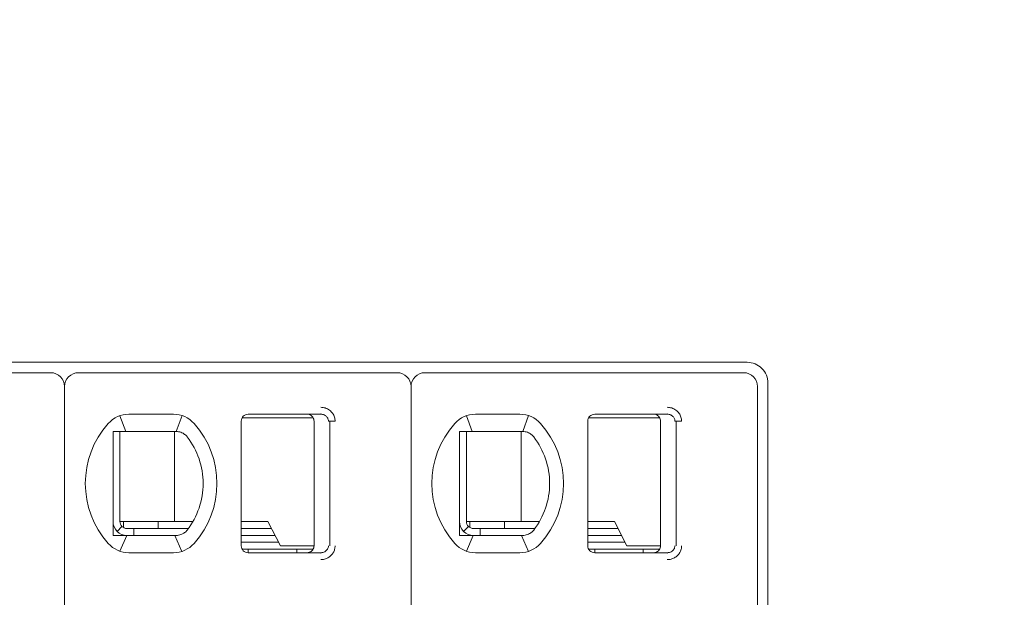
# Model space of a CAD drawing. Header units: millimetres. Extents: x -1114 to 1396, y -630 to 631.
# Tile 511 of 656: x 442 to 456, y -155 to -146. Entities that reach past the tile are written whole.
import ezdxf

# ---------------------------------------------------------------- set-up
doc = ezdxf.new("R2010")
doc.units = ezdxf.units.MM
doc.header["$MEASUREMENT"] = 0

msp = doc.modelspace()

# ---------------------------------------------------------------- linework, layer by layer
at = {"lineweight": 18}
for points, knots in [([(1038.9843, -629.7647), (1038.9843, -629.7647), (-1111.4882, -629.7647), (-1111.4882, -629.7647), (-1111.4882, -629.7647), (-1111.4882, -629.7647), (-1111.4882, 630.7883), (-1111.4882, 630.7883), (-1111.4882, 630.7883), (-1111.4882, 630.7883), (1038.9843, 630.7883), (1038.9843, 630.7883)], [0, 0, 0, 0, 0.3333333, 0.3333333, 0.3333333, 0.3333333, 0.6666667, 0.6666667, 0.6666667, 0.6666667, 1, 1, 1, 1]), ([(452.3038, -151.6416), (452.3038, -151.5621), (452.2722, -151.4858), (452.2159, -151.4295), (452.2159, -151.4295), (452.1596, -151.3733), (452.0833, -151.3416), (452.0038, -151.3416)], [0, 0, 0, 0, 0.5, 0.5, 0.5, 0.5, 1, 1, 1, 1]), ([(442.1538, -151.6916), (442.1538, -151.6386), (442.1327, -151.5877), (442.0952, -151.5502), (442.0952, -151.5502), (442.0577, -151.5127), (442.0068, -151.4916), (441.9538, -151.4916)], [0, 0, 0, 0, 0.5, 0.5, 0.5, 0.5, 1, 1, 1, 1]), ([(442.3538, -151.4916), (442.3007, -151.4916), (442.2498, -151.5127), (442.2123, -151.5502), (442.2123, -151.5502), (442.1748, -151.5877), (442.1538, -151.6386), (442.1538, -151.6916)], [0, 0, 0, 0, 0.5, 0.5, 0.5, 0.5, 1, 1, 1, 1]), ([(447.1538, -151.6916), (447.1538, -151.6386), (447.1327, -151.5877), (447.0952, -151.5502), (447.0952, -151.5502), (447.0577, -151.5127), (447.0068, -151.4916), (446.9538, -151.4916)], [0, 0, 0, 0, 0.5, 0.5, 0.5, 0.5, 1, 1, 1, 1]), ([(447.3538, -151.4916), (447.3007, -151.4916), (447.2498, -151.5127), (447.2123, -151.5502), (447.2123, -151.5502), (447.1748, -151.5877), (447.1538, -151.6386), (447.1538, -151.6916)], [0, 0, 0, 0, 0.5, 0.5, 0.5, 0.5, 1, 1, 1, 1]), ([(452.1538, -151.6916), (452.1538, -151.6386), (452.1327, -151.5877), (452.0952, -151.5502), (452.0952, -151.5502), (452.0577, -151.5127), (452.0068, -151.4916), (451.9538, -151.4916)], [0, 0, 0, 0, 0.5, 0.5, 0.5, 0.5, 1, 1, 1, 1]), ([(445.8512, -151.9916), (445.8732, -151.9915), (445.8944, -151.9947), (445.9155, -152.0015), (445.9155, -152.0015), (445.9366, -152.0083), (445.9576, -152.0186), (445.9762, -152.0322), (445.9762, -152.0322), (445.9947, -152.0458), (446.0108, -152.0628), (446.023, -152.08), (446.023, -152.08), (446.0352, -152.0972), (446.0435, -152.1147), (446.0492, -152.1333), (446.0492, -152.1333), (446.055, -152.1518), (446.0581, -152.1713), (446.0582, -152.1916)], [0, 0, 0, 0, 0.2, 0.2, 0.2, 0.2, 0.4, 0.4, 0.4, 0.4, 0.6, 0.6, 0.6, 0.6, 0.8, 0.8, 0.8, 0.8, 1, 1, 1, 1]), ([(450.8512, -151.9916), (450.8732, -151.9915), (450.8944, -151.9947), (450.9155, -152.0015), (450.9155, -152.0015), (450.9366, -152.0083), (450.9576, -152.0186), (450.9762, -152.0322), (450.9762, -152.0322), (450.9947, -152.0458), (451.0108, -152.0628), (451.023, -152.08), (451.023, -152.08), (451.0352, -152.0972), (451.0435, -152.1147), (451.0492, -152.1333), (451.0492, -152.1333), (451.055, -152.1518), (451.0581, -152.1713), (451.0582, -152.1916)], [0, 0, 0, 0, 0.2, 0.2, 0.2, 0.2, 0.4, 0.4, 0.4, 0.4, 0.6, 0.6, 0.6, 0.6, 0.8, 0.8, 0.8, 0.8, 1, 1, 1, 1]), ([(444.8038, -152.0916), (444.7772, -152.0916), (444.7518, -152.1022), (444.733, -152.1209), (444.733, -152.1209), (444.7143, -152.1397), (444.7038, -152.1651), (444.7038, -152.1916)], [0, 0, 0, 0, 0.5, 0.5, 0.5, 0.5, 1, 1, 1, 1]), ([(444.8038, -152.0916), (444.7772, -152.0916), (444.7518, -152.1022), (444.733, -152.1209), (444.733, -152.1209), (444.7143, -152.1397), (444.7038, -152.1651), (444.7038, -152.1916)], [0, 0, 0, 0, 0.5, 0.5, 0.5, 0.5, 1, 1, 1, 1]), ([(445.7538, -152.1916), (445.7538, -152.1812), (445.7521, -152.1708), (445.7489, -152.1608), (445.7489, -152.1608), (445.7457, -152.1509), (445.7409, -152.1414), (445.7347, -152.133), (445.7347, -152.133), (445.7286, -152.1245), (445.7212, -152.117), (445.7127, -152.1109), (445.7127, -152.1109), (445.7043, -152.1047), (445.6948, -152.0999), (445.6849, -152.0966), (445.6849, -152.0966), (445.6749, -152.0933), (445.6643, -152.0916), (445.6538, -152.0916)], [0, 0, 0, 0, 0.2, 0.2, 0.2, 0.2, 0.4, 0.4, 0.4, 0.4, 0.6, 0.6, 0.6, 0.6, 0.8, 0.8, 0.8, 0.8, 1, 1, 1, 1]), ([(445.8512, -152.0916), (445.8599, -152.0916), (445.8687, -152.0926), (445.8772, -152.0945), (445.8772, -152.0945), (445.8855, -152.0963), (445.8937, -152.099), (445.9014, -152.1026), (445.9014, -152.1026), (445.909, -152.1061), (445.9162, -152.1104), (445.9227, -152.1154), (445.9227, -152.1154), (445.9289, -152.1202), (445.9345, -152.1256), (445.9395, -152.1315), (445.9395, -152.1315), (445.944, -152.137), (445.9479, -152.1429), (445.9512, -152.1491), (445.9512, -152.1491), (445.9544, -152.1553), (445.9569, -152.1619), (445.9587, -152.1687), (445.9587, -152.1687), (445.9607, -152.1762), (445.9617, -152.1839), (445.9617, -152.1916)], [0, 0, 0, 0, 0.1428571, 0.1428571, 0.1428571, 0.1428571, 0.2857143, 0.2857143, 0.2857143, 0.2857143, 0.4285714, 0.4285714, 0.4285714, 0.4285714, 0.5714286, 0.5714286, 0.5714286, 0.5714286, 0.7142857, 0.7142857, 0.7142857, 0.7142857, 0.8571429, 0.8571429, 0.8571429, 0.8571429, 1, 1, 1, 1]), ([(449.8038, -152.0916), (449.7772, -152.0916), (449.7518, -152.1022), (449.733, -152.1209), (449.733, -152.1209), (449.7143, -152.1397), (449.7038, -152.1651), (449.7038, -152.1916)], [0, 0, 0, 0, 0.5, 0.5, 0.5, 0.5, 1, 1, 1, 1]), ([(449.8038, -152.0916), (449.7772, -152.0916), (449.7518, -152.1022), (449.733, -152.1209), (449.733, -152.1209), (449.7143, -152.1397), (449.7038, -152.1651), (449.7038, -152.1916)], [0, 0, 0, 0, 0.5, 0.5, 0.5, 0.5, 1, 1, 1, 1]), ([(450.7538, -152.1916), (450.7538, -152.1812), (450.7521, -152.1708), (450.7489, -152.1608), (450.7489, -152.1608), (450.7457, -152.1509), (450.7409, -152.1414), (450.7347, -152.133), (450.7347, -152.133), (450.7286, -152.1245), (450.7212, -152.117), (450.7127, -152.1109), (450.7127, -152.1109), (450.7043, -152.1047), (450.6948, -152.0999), (450.6849, -152.0966), (450.6849, -152.0966), (450.6749, -152.0933), (450.6643, -152.0916), (450.6538, -152.0916)], [0, 0, 0, 0, 0.2, 0.2, 0.2, 0.2, 0.4, 0.4, 0.4, 0.4, 0.6, 0.6, 0.6, 0.6, 0.8, 0.8, 0.8, 0.8, 1, 1, 1, 1]), ([(450.8512, -152.0916), (450.8599, -152.0916), (450.8687, -152.0926), (450.8772, -152.0945), (450.8772, -152.0945), (450.8855, -152.0963), (450.8937, -152.099), (450.9014, -152.1026), (450.9014, -152.1026), (450.909, -152.1061), (450.9162, -152.1104), (450.9227, -152.1154), (450.9227, -152.1154), (450.9289, -152.1202), (450.9345, -152.1256), (450.9395, -152.1315), (450.9395, -152.1315), (450.944, -152.137), (450.9479, -152.1429), (450.9512, -152.1491), (450.9512, -152.1491), (450.9544, -152.1553), (450.9569, -152.1619), (450.9587, -152.1687), (450.9587, -152.1687), (450.9607, -152.1762), (450.9617, -152.1839), (450.9617, -152.1916)], [0, 0, 0, 0, 0.1428571, 0.1428571, 0.1428571, 0.1428571, 0.2857143, 0.2857143, 0.2857143, 0.2857143, 0.4285714, 0.4285714, 0.4285714, 0.4285714, 0.5714286, 0.5714286, 0.5714286, 0.5714286, 0.7142857, 0.7142857, 0.7142857, 0.7142857, 0.8571429, 0.8571429, 0.8571429, 0.8571429, 1, 1, 1, 1]), ([(442.9152, -152.3416), (442.9085, -152.3416), (442.9017, -152.3416), (442.8948, -152.3416), (442.8948, -152.3416), (442.888, -152.3416), (442.8812, -152.3416), (442.8744, -152.3416), (442.8744, -152.3416), (442.8675, -152.3416), (442.8606, -152.3416), (442.8538, -152.3416)], [0, 0, 0, 0, 0.3333333, 0.3333333, 0.3333333, 0.3333333, 0.6666667, 0.6666667, 0.6666667, 0.6666667, 1, 1, 1, 1]), ([(442.8538, -152.3416), (442.8538, -152.3926), (442.8538, -152.4451), (442.8538, -152.5), (442.8538, -152.5), (442.8538, -152.5275), (442.8538, -152.5556), (442.8538, -152.5845), (442.8538, -152.5845), (442.8538, -152.599), (442.8538, -152.6136), (442.8538, -152.6286), (442.8538, -152.6286), (442.8538, -152.6435), (442.8538, -152.6587), (442.8538, -152.674), (442.8538, -152.674), (442.8538, -152.7048), (442.8538, -152.7364), (442.8538, -152.7691), (442.8538, -152.7691), (442.8538, -152.8018), (442.8538, -152.8356), (442.8538, -152.8709), (442.8538, -152.8709), (442.8538, -152.8886), (442.8538, -152.9066), (442.8538, -152.9247), (442.8538, -152.9247), (442.8538, -152.9428), (442.8538, -152.961), (442.8538, -152.9795), (442.8538, -152.9795), (442.8538, -152.9981), (442.8538, -153.0168), (442.8538, -153.0357), (442.8538, -153.0357), (442.8538, -153.0547), (442.8538, -153.074), (442.8538, -153.093), (442.8538, -153.093), (442.8538, -153.131), (442.8538, -153.1686), (442.8538, -153.2056), (442.8538, -153.2056), (442.8538, -153.2149), (442.8538, -153.2241), (442.8538, -153.2334), (442.8538, -153.2334), (442.8538, -153.2426), (442.8538, -153.2518), (442.8538, -153.2609), (442.8538, -153.2609), (442.8538, -153.2791), (442.8538, -153.2969), (442.8538, -153.3144), (442.8538, -153.3144), (442.8538, -153.3493), (442.8538, -153.383), (442.8538, -153.4156), (442.8538, -153.4156), (442.8538, -153.432), (442.8538, -153.448), (442.8538, -153.4639), (442.8538, -153.4639), (442.8538, -153.4798), (442.8538, -153.4954), (442.8538, -153.5107), (442.8538, -153.5107), (442.8538, -153.5414), (442.8538, -153.571), (442.8538, -153.5998), (442.8538, -153.5998), (442.8538, -153.6285), (442.8538, -153.6565), (442.8538, -153.6838), (442.8538, -153.6838), (442.8538, -153.7385), (442.8538, -153.7908), (442.8538, -153.8416)], [0, 0, 0, 0, 0.05, 0.05, 0.05, 0.05, 0.1, 0.1, 0.1, 0.1, 0.15, 0.15, 0.15, 0.15, 0.2, 0.2, 0.2, 0.2, 0.25, 0.25, 0.25, 0.25, 0.3, 0.3, 0.3, 0.3, 0.35, 0.35, 0.35, 0.35, 0.4, 0.4, 0.4, 0.4, 0.45, 0.45, 0.45, 0.45, 0.5, 0.5, 0.5, 0.5, 0.55, 0.55, 0.55, 0.55, 0.6, 0.6, 0.6, 0.6, 0.65, 0.65, 0.65, 0.65, 0.7, 0.7, 0.7, 0.7, 0.75, 0.75, 0.75, 0.75, 0.8, 0.8, 0.8, 0.8, 0.85, 0.85, 0.85, 0.85, 0.9, 0.9, 0.9, 0.9, 0.95, 0.95, 0.95, 0.95, 1, 1, 1, 1]), ([(443.0829, -152.3416), (443.0778, -152.3416), (443.0726, -152.3416), (443.0673, -152.3416), (443.0673, -152.3416), (443.0621, -152.3416), (443.0568, -152.3416), (443.0513, -152.3416), (443.0513, -152.3416), (443.0459, -152.3416), (443.0404, -152.3416), (443.0348, -152.3416), (443.0348, -152.3416), (443.0291, -152.3416), (443.0233, -152.3416), (443.0174, -152.3416), (443.0174, -152.3416), (443.0114, -152.3416), (443.0052, -152.3416), (442.999, -152.3416), (442.999, -152.3416), (442.9927, -152.3416), (442.9863, -152.3416), (442.9797, -152.3416), (442.9797, -152.3416), (442.9731, -152.3416), (442.9663, -152.3416), (442.9594, -152.3416), (442.9594, -152.3416), (442.9524, -152.3416), (442.9453, -152.3416), (442.938, -152.3416), (442.938, -152.3416), (442.9306, -152.3416), (442.923, -152.3416), (442.9152, -152.3416)], [0, 0, 0, 0, 0.1111111, 0.1111111, 0.1111111, 0.1111111, 0.2222222, 0.2222222, 0.2222222, 0.2222222, 0.3333333, 0.3333333, 0.3333333, 0.3333333, 0.4444444, 0.4444444, 0.4444444, 0.4444444, 0.5555556, 0.5555556, 0.5555556, 0.5555556, 0.6666667, 0.6666667, 0.6666667, 0.6666667, 0.7777778, 0.7777778, 0.7777778, 0.7777778, 0.8888889, 0.8888889, 0.8888889, 0.8888889, 1, 1, 1, 1]), ([(443.7246, -152.3416), (443.729, -152.3416), (443.7336, -152.3416), (443.7382, -152.3416), (443.7382, -152.3416), (443.7427, -152.3416), (443.7474, -152.3416), (443.7521, -152.3416), (443.7521, -152.3416), (443.7568, -152.3416), (443.7614, -152.3416), (443.7662, -152.3416)], [0, 0, 0, 0, 0.3333333, 0.3333333, 0.3333333, 0.3333333, 0.6666667, 0.6666667, 0.6666667, 0.6666667, 1, 1, 1, 1]), ([(443.7662, -152.3416), (443.7774, -152.3416), (443.7886, -152.3426), (443.7997, -152.3445), (443.7997, -152.3445), (443.8108, -152.3464), (443.8218, -152.3492), (443.8325, -152.353), (443.8325, -152.353), (443.8432, -152.3567), (443.8537, -152.3615), (443.8638, -152.3671)], [0, 0, 0, 0, 0.3333333, 0.3333333, 0.3333333, 0.3333333, 0.6666667, 0.6666667, 0.6666667, 0.6666667, 1, 1, 1, 1]), ([(443.8638, -152.3671), (443.8721, -152.3717), (443.8799, -152.3769), (443.8872, -152.3824), (443.8872, -152.3824), (443.8945, -152.388), (443.9013, -152.394), (443.9075, -152.4002), (443.9075, -152.4002), (443.9138, -152.4064), (443.9194, -152.4128), (443.9245, -152.4194)], [0, 0, 0, 0, 0.3333333, 0.3333333, 0.3333333, 0.3333333, 0.6666667, 0.6666667, 0.6666667, 0.6666667, 1, 1, 1, 1]), ([(447.9152, -152.3416), (447.9085, -152.3416), (447.9017, -152.3416), (447.8948, -152.3416), (447.8948, -152.3416), (447.888, -152.3416), (447.8812, -152.3416), (447.8744, -152.3416), (447.8744, -152.3416), (447.8675, -152.3416), (447.8606, -152.3416), (447.8538, -152.3416)], [0, 0, 0, 0, 0.3333333, 0.3333333, 0.3333333, 0.3333333, 0.6666667, 0.6666667, 0.6666667, 0.6666667, 1, 1, 1, 1]), ([(447.8538, -152.3416), (447.8538, -152.3926), (447.8538, -152.4451), (447.8538, -152.5), (447.8538, -152.5), (447.8538, -152.5275), (447.8538, -152.5556), (447.8538, -152.5845), (447.8538, -152.5845), (447.8538, -152.599), (447.8538, -152.6136), (447.8538, -152.6286), (447.8538, -152.6286), (447.8538, -152.6435), (447.8538, -152.6587), (447.8538, -152.674), (447.8538, -152.674), (447.8538, -152.7048), (447.8538, -152.7364), (447.8538, -152.7691), (447.8538, -152.7691), (447.8538, -152.8018), (447.8538, -152.8356), (447.8538, -152.8709), (447.8538, -152.8709), (447.8538, -152.8886), (447.8538, -152.9066), (447.8538, -152.9247), (447.8538, -152.9247), (447.8538, -152.9428), (447.8538, -152.961), (447.8538, -152.9795), (447.8538, -152.9795), (447.8538, -152.9981), (447.8538, -153.0168), (447.8538, -153.0357), (447.8538, -153.0357), (447.8538, -153.0547), (447.8538, -153.074), (447.8538, -153.093), (447.8538, -153.093), (447.8538, -153.131), (447.8538, -153.1686), (447.8538, -153.2056), (447.8538, -153.2056), (447.8538, -153.2149), (447.8538, -153.2241), (447.8538, -153.2334), (447.8538, -153.2334), (447.8538, -153.2426), (447.8538, -153.2518), (447.8538, -153.2609), (447.8538, -153.2609), (447.8538, -153.2791), (447.8538, -153.2969), (447.8538, -153.3144), (447.8538, -153.3144), (447.8538, -153.3493), (447.8538, -153.383), (447.8538, -153.4156), (447.8538, -153.4156), (447.8538, -153.432), (447.8538, -153.448), (447.8538, -153.4639), (447.8538, -153.4639), (447.8538, -153.4798), (447.8538, -153.4954), (447.8538, -153.5107), (447.8538, -153.5107), (447.8538, -153.5414), (447.8538, -153.571), (447.8538, -153.5998), (447.8538, -153.5998), (447.8538, -153.6285), (447.8538, -153.6565), (447.8538, -153.6838), (447.8538, -153.6838), (447.8538, -153.7385), (447.8538, -153.7908), (447.8538, -153.8416)], [0, 0, 0, 0, 0.05, 0.05, 0.05, 0.05, 0.1, 0.1, 0.1, 0.1, 0.15, 0.15, 0.15, 0.15, 0.2, 0.2, 0.2, 0.2, 0.25, 0.25, 0.25, 0.25, 0.3, 0.3, 0.3, 0.3, 0.35, 0.35, 0.35, 0.35, 0.4, 0.4, 0.4, 0.4, 0.45, 0.45, 0.45, 0.45, 0.5, 0.5, 0.5, 0.5, 0.55, 0.55, 0.55, 0.55, 0.6, 0.6, 0.6, 0.6, 0.65, 0.65, 0.65, 0.65, 0.7, 0.7, 0.7, 0.7, 0.75, 0.75, 0.75, 0.75, 0.8, 0.8, 0.8, 0.8, 0.85, 0.85, 0.85, 0.85, 0.9, 0.9, 0.9, 0.9, 0.95, 0.95, 0.95, 0.95, 1, 1, 1, 1]), ([(448.0829, -152.3416), (448.0778, -152.3416), (448.0726, -152.3416), (448.0673, -152.3416), (448.0673, -152.3416), (448.0621, -152.3416), (448.0568, -152.3416), (448.0513, -152.3416), (448.0513, -152.3416), (448.0459, -152.3416), (448.0404, -152.3416), (448.0348, -152.3416), (448.0348, -152.3416), (448.0291, -152.3416), (448.0233, -152.3416), (448.0174, -152.3416), (448.0174, -152.3416), (448.0114, -152.3416), (448.0052, -152.3416), (447.999, -152.3416), (447.999, -152.3416), (447.9927, -152.3416), (447.9863, -152.3416), (447.9797, -152.3416), (447.9797, -152.3416), (447.9731, -152.3416), (447.9663, -152.3416), (447.9594, -152.3416), (447.9594, -152.3416), (447.9524, -152.3416), (447.9453, -152.3416), (447.938, -152.3416), (447.938, -152.3416), (447.9306, -152.3416), (447.923, -152.3416), (447.9152, -152.3416)], [0, 0, 0, 0, 0.1111111, 0.1111111, 0.1111111, 0.1111111, 0.2222222, 0.2222222, 0.2222222, 0.2222222, 0.3333333, 0.3333333, 0.3333333, 0.3333333, 0.4444444, 0.4444444, 0.4444444, 0.4444444, 0.5555556, 0.5555556, 0.5555556, 0.5555556, 0.6666667, 0.6666667, 0.6666667, 0.6666667, 0.7777778, 0.7777778, 0.7777778, 0.7777778, 0.8888889, 0.8888889, 0.8888889, 0.8888889, 1, 1, 1, 1]), ([(448.7246, -152.3416), (448.729, -152.3416), (448.7336, -152.3416), (448.7382, -152.3416), (448.7382, -152.3416), (448.7427, -152.3416), (448.7474, -152.3416), (448.7521, -152.3416), (448.7521, -152.3416), (448.7568, -152.3416), (448.7614, -152.3416), (448.7662, -152.3416)], [0, 0, 0, 0, 0.3333333, 0.3333333, 0.3333333, 0.3333333, 0.6666667, 0.6666667, 0.6666667, 0.6666667, 1, 1, 1, 1]), ([(448.7662, -152.3416), (448.7774, -152.3416), (448.7886, -152.3426), (448.7997, -152.3445), (448.7997, -152.3445), (448.8108, -152.3464), (448.8218, -152.3492), (448.8325, -152.353), (448.8325, -152.353), (448.8432, -152.3567), (448.8537, -152.3615), (448.8638, -152.3671)], [0, 0, 0, 0, 0.3333333, 0.3333333, 0.3333333, 0.3333333, 0.6666667, 0.6666667, 0.6666667, 0.6666667, 1, 1, 1, 1]), ([(448.8638, -152.3671), (448.8721, -152.3717), (448.8799, -152.3769), (448.8872, -152.3824), (448.8872, -152.3824), (448.8945, -152.388), (448.9013, -152.394), (448.9075, -152.4002), (448.9075, -152.4002), (448.9138, -152.4064), (448.9194, -152.4128), (448.9245, -152.4194)], [0, 0, 0, 0, 0.3333333, 0.3333333, 0.3333333, 0.3333333, 0.6666667, 0.6666667, 0.6666667, 0.6666667, 1, 1, 1, 1]), ([(442.8538, -153.6416), (442.8538, -153.6947), (442.8748, -153.7456), (442.9123, -153.7831), (442.9123, -153.7831), (442.9498, -153.8206), (443.0007, -153.8416), (443.0538, -153.8416)], [0, 0, 0, 0, 0.5, 0.5, 0.5, 0.5, 1, 1, 1, 1]), ([(442.9538, -153.6416), (442.9538, -153.6682), (442.9643, -153.6936), (442.983, -153.7124), (442.983, -153.7124), (443.0018, -153.7311), (443.0272, -153.7416), (443.0538, -153.7416)], [0, 0, 0, 0, 0.5, 0.5, 0.5, 0.5, 1, 1, 1, 1]), ([(447.8538, -153.6416), (447.8538, -153.6947), (447.8748, -153.7456), (447.9123, -153.7831), (447.9123, -153.7831), (447.9498, -153.8206), (448.0007, -153.8416), (448.0538, -153.8416)], [0, 0, 0, 0, 0.5, 0.5, 0.5, 0.5, 1, 1, 1, 1]), ([(447.9538, -153.6416), (447.9538, -153.6682), (447.9643, -153.6936), (447.983, -153.7124), (447.983, -153.7124), (448.0018, -153.7311), (448.0272, -153.7416), (448.0538, -153.7416)], [0, 0, 0, 0, 0.5, 0.5, 0.5, 0.5, 1, 1, 1, 1]), ([(442.8538, -153.8416), (442.8606, -153.8416), (442.8675, -153.8416), (442.8744, -153.8416), (442.8744, -153.8416), (442.8812, -153.8416), (442.888, -153.8416), (442.8948, -153.8416), (442.8948, -153.8416), (442.9017, -153.8416), (442.9085, -153.8416), (442.9152, -153.8416)], [0, 0, 0, 0, 0.3333333, 0.3333333, 0.3333333, 0.3333333, 0.6666667, 0.6666667, 0.6666667, 0.6666667, 1, 1, 1, 1]), ([(442.9152, -153.8416), (442.923, -153.8416), (442.9306, -153.8416), (442.938, -153.8416), (442.938, -153.8416), (442.9453, -153.8416), (442.9524, -153.8416), (442.9594, -153.8416), (442.9594, -153.8416), (442.9663, -153.8416), (442.9731, -153.8416), (442.9797, -153.8416), (442.9797, -153.8416), (442.9863, -153.8416), (442.9927, -153.8416), (442.999, -153.8416), (442.999, -153.8416), (443.0052, -153.8416), (443.0114, -153.8416), (443.0173, -153.8416), (443.0173, -153.8416), (443.0233, -153.8416), (443.0291, -153.8416), (443.0348, -153.8416), (443.0348, -153.8416), (443.0404, -153.8416), (443.0459, -153.8416), (443.0513, -153.8416), (443.0513, -153.8416), (443.0567, -153.8416), (443.062, -153.8416), (443.0673, -153.8416), (443.0673, -153.8416), (443.0726, -153.8416), (443.0778, -153.8416), (443.0829, -153.8416)], [0, 0, 0, 0, 0.1111111, 0.1111111, 0.1111111, 0.1111111, 0.2222222, 0.2222222, 0.2222222, 0.2222222, 0.3333333, 0.3333333, 0.3333333, 0.3333333, 0.4444444, 0.4444444, 0.4444444, 0.4444444, 0.5555556, 0.5555556, 0.5555556, 0.5555556, 0.6666667, 0.6666667, 0.6666667, 0.6666667, 0.7777778, 0.7777778, 0.7777778, 0.7777778, 0.8888889, 0.8888889, 0.8888889, 0.8888889, 1, 1, 1, 1]), ([(443.7662, -153.8416), (443.7614, -153.8416), (443.7567, -153.8416), (443.7521, -153.8416), (443.7521, -153.8416), (443.7474, -153.8416), (443.7427, -153.8416), (443.7381, -153.8416), (443.7381, -153.8416), (443.7335, -153.8416), (443.729, -153.8416), (443.7246, -153.8416)], [0, 0, 0, 0, 0.3333333, 0.3333333, 0.3333333, 0.3333333, 0.6666667, 0.6666667, 0.6666667, 0.6666667, 1, 1, 1, 1]), ([(443.8638, -153.8162), (443.8537, -153.8218), (443.8432, -153.8266), (443.8325, -153.8303), (443.8325, -153.8303), (443.8217, -153.8341), (443.8108, -153.8369), (443.7997, -153.8388), (443.7997, -153.8388), (443.7886, -153.8407), (443.7774, -153.8416), (443.7662, -153.8416)], [0, 0, 0, 0, 0.3333333, 0.3333333, 0.3333333, 0.3333333, 0.6666667, 0.6666667, 0.6666667, 0.6666667, 1, 1, 1, 1]), ([(443.9245, -153.7639), (443.9191, -153.7708), (443.9133, -153.7774), (443.907, -153.7836), (443.907, -153.7836), (443.9007, -153.7899), (443.8939, -153.7958), (443.8867, -153.8012), (443.8867, -153.8012), (443.8795, -153.8067), (443.8719, -153.8117), (443.8638, -153.8162)], [0, 0, 0, 0, 0.3333333, 0.3333333, 0.3333333, 0.3333333, 0.6666667, 0.6666667, 0.6666667, 0.6666667, 1, 1, 1, 1]), ([(447.8538, -153.8416), (447.8606, -153.8416), (447.8675, -153.8416), (447.8744, -153.8416), (447.8744, -153.8416), (447.8812, -153.8416), (447.888, -153.8416), (447.8948, -153.8416), (447.8948, -153.8416), (447.9017, -153.8416), (447.9085, -153.8416), (447.9152, -153.8416)], [0, 0, 0, 0, 0.3333333, 0.3333333, 0.3333333, 0.3333333, 0.6666667, 0.6666667, 0.6666667, 0.6666667, 1, 1, 1, 1]), ([(447.9152, -153.8416), (447.923, -153.8416), (447.9306, -153.8416), (447.938, -153.8416), (447.938, -153.8416), (447.9453, -153.8416), (447.9524, -153.8416), (447.9594, -153.8416), (447.9594, -153.8416), (447.9663, -153.8416), (447.9731, -153.8416), (447.9797, -153.8416), (447.9797, -153.8416), (447.9863, -153.8416), (447.9927, -153.8416), (447.999, -153.8416), (447.999, -153.8416), (448.0052, -153.8416), (448.0114, -153.8416), (448.0173, -153.8416), (448.0173, -153.8416), (448.0233, -153.8416), (448.0291, -153.8416), (448.0348, -153.8416), (448.0348, -153.8416), (448.0404, -153.8416), (448.0459, -153.8416), (448.0513, -153.8416), (448.0513, -153.8416), (448.0567, -153.8416), (448.062, -153.8416), (448.0673, -153.8416), (448.0673, -153.8416), (448.0726, -153.8416), (448.0778, -153.8416), (448.0829, -153.8416)], [0, 0, 0, 0, 0.1111111, 0.1111111, 0.1111111, 0.1111111, 0.2222222, 0.2222222, 0.2222222, 0.2222222, 0.3333333, 0.3333333, 0.3333333, 0.3333333, 0.4444444, 0.4444444, 0.4444444, 0.4444444, 0.5555556, 0.5555556, 0.5555556, 0.5555556, 0.6666667, 0.6666667, 0.6666667, 0.6666667, 0.7777778, 0.7777778, 0.7777778, 0.7777778, 0.8888889, 0.8888889, 0.8888889, 0.8888889, 1, 1, 1, 1]), ([(448.7662, -153.8416), (448.7614, -153.8416), (448.7567, -153.8416), (448.7521, -153.8416), (448.7521, -153.8416), (448.7474, -153.8416), (448.7427, -153.8416), (448.7381, -153.8416), (448.7381, -153.8416), (448.7335, -153.8416), (448.729, -153.8416), (448.7246, -153.8416)], [0, 0, 0, 0, 0.3333333, 0.3333333, 0.3333333, 0.3333333, 0.6666667, 0.6666667, 0.6666667, 0.6666667, 1, 1, 1, 1]), ([(448.8638, -153.8162), (448.8537, -153.8218), (448.8432, -153.8266), (448.8325, -153.8303), (448.8325, -153.8303), (448.8217, -153.8341), (448.8108, -153.8369), (448.7997, -153.8388), (448.7997, -153.8388), (448.7886, -153.8407), (448.7774, -153.8416), (448.7662, -153.8416)], [0, 0, 0, 0, 0.3333333, 0.3333333, 0.3333333, 0.3333333, 0.6666667, 0.6666667, 0.6666667, 0.6666667, 1, 1, 1, 1]), ([(448.9245, -153.7639), (448.9191, -153.7708), (448.9133, -153.7774), (448.907, -153.7836), (448.907, -153.7836), (448.9007, -153.7899), (448.8939, -153.7958), (448.8867, -153.8012), (448.8867, -153.8012), (448.8795, -153.8067), (448.8719, -153.8117), (448.8638, -153.8162)], [0, 0, 0, 0, 0.3333333, 0.3333333, 0.3333333, 0.3333333, 0.6666667, 0.6666667, 0.6666667, 0.6666667, 1, 1, 1, 1]), ([(444.7038, -153.9916), (444.7038, -154.0182), (444.7143, -154.0436), (444.733, -154.0624), (444.733, -154.0624), (444.7518, -154.0811), (444.7772, -154.0916), (444.8038, -154.0916)], [0, 0, 0, 0, 0.5, 0.5, 0.5, 0.5, 1, 1, 1, 1]), ([(444.7038, -153.9916), (444.7038, -154.0182), (444.7143, -154.0436), (444.733, -154.0624), (444.733, -154.0624), (444.7518, -154.0811), (444.7772, -154.0916), (444.8038, -154.0916)], [0, 0, 0, 0, 0.5, 0.5, 0.5, 0.5, 1, 1, 1, 1]), ([(445.7538, -153.9916), (445.7538, -154.0021), (445.7521, -154.0125), (445.7489, -154.0225), (445.7489, -154.0225), (445.7457, -154.0324), (445.7409, -154.0419), (445.7347, -154.0503), (445.7347, -154.0503), (445.7286, -154.0588), (445.7212, -154.0663), (445.7127, -154.0724), (445.7127, -154.0724), (445.7043, -154.0786), (445.6948, -154.0834), (445.6849, -154.0867), (445.6849, -154.0867), (445.6749, -154.09), (445.6643, -154.0916), (445.6538, -154.0916)], [0, 0, 0, 0, 0.2, 0.2, 0.2, 0.2, 0.4, 0.4, 0.4, 0.4, 0.6, 0.6, 0.6, 0.6, 0.8, 0.8, 0.8, 0.8, 1, 1, 1, 1]), ([(445.9617, -153.9916), (445.9617, -154.0001), (445.9605, -154.0086), (445.9581, -154.0168), (445.9581, -154.0168), (445.9557, -154.025), (445.9523, -154.0329), (445.9478, -154.0402), (445.9478, -154.0402), (445.9432, -154.0476), (445.9376, -154.0545), (445.9311, -154.0606), (445.9311, -154.0606), (445.9245, -154.0669), (445.9171, -154.0724), (445.909, -154.0768), (445.909, -154.0768), (445.9005, -154.0816), (445.8912, -154.0853), (445.8817, -154.0878), (445.8817, -154.0878), (445.8717, -154.0903), (445.8614, -154.0916), (445.8512, -154.0916)], [0, 0, 0, 0, 0.1666667, 0.1666667, 0.1666667, 0.1666667, 0.3333333, 0.3333333, 0.3333333, 0.3333333, 0.5, 0.5, 0.5, 0.5, 0.6666667, 0.6666667, 0.6666667, 0.6666667, 0.8333333, 0.8333333, 0.8333333, 0.8333333, 1, 1, 1, 1]), ([(446.0582, -153.9916), (446.0582, -154.009), (446.056, -154.0258), (446.0515, -154.0424), (446.0515, -154.0424), (446.0469, -154.0589), (446.0401, -154.0752), (446.0313, -154.0903), (446.0313, -154.0903), (446.0225, -154.1055), (446.0117, -154.1193), (445.9988, -154.1319), (445.9988, -154.1319), (445.986, -154.1444), (445.9711, -154.1555), (445.9554, -154.1645), (445.9554, -154.1645), (445.9397, -154.1734), (445.9232, -154.18), (445.9059, -154.1846), (445.9059, -154.1846), (445.8885, -154.1891), (445.8703, -154.1915), (445.8512, -154.1916)], [0, 0, 0, 0, 0.1666667, 0.1666667, 0.1666667, 0.1666667, 0.3333333, 0.3333333, 0.3333333, 0.3333333, 0.5, 0.5, 0.5, 0.5, 0.6666667, 0.6666667, 0.6666667, 0.6666667, 0.8333333, 0.8333333, 0.8333333, 0.8333333, 1, 1, 1, 1]), ([(449.7038, -153.9916), (449.7038, -154.0182), (449.7143, -154.0436), (449.733, -154.0624), (449.733, -154.0624), (449.7518, -154.0811), (449.7772, -154.0916), (449.8038, -154.0916)], [0, 0, 0, 0, 0.5, 0.5, 0.5, 0.5, 1, 1, 1, 1]), ([(449.7038, -153.9916), (449.7038, -154.0182), (449.7143, -154.0436), (449.733, -154.0624), (449.733, -154.0624), (449.7518, -154.0811), (449.7772, -154.0916), (449.8038, -154.0916)], [0, 0, 0, 0, 0.5, 0.5, 0.5, 0.5, 1, 1, 1, 1]), ([(450.7538, -153.9916), (450.7538, -154.0021), (450.7521, -154.0125), (450.7489, -154.0225), (450.7489, -154.0225), (450.7457, -154.0324), (450.7409, -154.0419), (450.7347, -154.0503), (450.7347, -154.0503), (450.7286, -154.0588), (450.7212, -154.0663), (450.7127, -154.0724), (450.7127, -154.0724), (450.7043, -154.0786), (450.6948, -154.0834), (450.6849, -154.0867), (450.6849, -154.0867), (450.6749, -154.09), (450.6643, -154.0916), (450.6538, -154.0916)], [0, 0, 0, 0, 0.2, 0.2, 0.2, 0.2, 0.4, 0.4, 0.4, 0.4, 0.6, 0.6, 0.6, 0.6, 0.8, 0.8, 0.8, 0.8, 1, 1, 1, 1]), ([(450.9617, -153.9916), (450.9617, -154.0001), (450.9605, -154.0086), (450.9581, -154.0168), (450.9581, -154.0168), (450.9557, -154.025), (450.9523, -154.0329), (450.9478, -154.0402), (450.9478, -154.0402), (450.9432, -154.0476), (450.9376, -154.0545), (450.9311, -154.0606), (450.9311, -154.0606), (450.9245, -154.0669), (450.9171, -154.0724), (450.909, -154.0768), (450.909, -154.0768), (450.9005, -154.0816), (450.8912, -154.0853), (450.8817, -154.0878), (450.8817, -154.0878), (450.8717, -154.0903), (450.8614, -154.0916), (450.8512, -154.0916)], [0, 0, 0, 0, 0.1666667, 0.1666667, 0.1666667, 0.1666667, 0.3333333, 0.3333333, 0.3333333, 0.3333333, 0.5, 0.5, 0.5, 0.5, 0.6666667, 0.6666667, 0.6666667, 0.6666667, 0.8333333, 0.8333333, 0.8333333, 0.8333333, 1, 1, 1, 1]), ([(451.0582, -153.9916), (451.0582, -154.009), (451.056, -154.0258), (451.0515, -154.0424), (451.0515, -154.0424), (451.0469, -154.0589), (451.0401, -154.0752), (451.0313, -154.0903), (451.0313, -154.0903), (451.0225, -154.1055), (451.0117, -154.1193), (450.9988, -154.1319), (450.9988, -154.1319), (450.986, -154.1444), (450.9711, -154.1555), (450.9554, -154.1645), (450.9554, -154.1645), (450.9397, -154.1734), (450.9232, -154.18), (450.9059, -154.1846), (450.9059, -154.1846), (450.8885, -154.1891), (450.8703, -154.1915), (450.8512, -154.1916)], [0, 0, 0, 0, 0.1666667, 0.1666667, 0.1666667, 0.1666667, 0.3333333, 0.3333333, 0.3333333, 0.3333333, 0.5, 0.5, 0.5, 0.5, 0.6666667, 0.6666667, 0.6666667, 0.6666667, 0.8333333, 0.8333333, 0.8333333, 0.8333333, 1, 1, 1, 1])]:
    msp.add_open_spline(points, degree=3, knots=knots, dxfattribs=at)
for points in [[(412.3038, -151.3416), (412.3038, -151.3416), (452.0038, -151.3416), (452.0038, -151.3416)], [(441.9538, -151.4916), (441.9538, -151.4916), (437.3538, -151.4916), (437.3538, -151.4916)], [(446.9538, -151.4916), (446.9538, -151.4916), (442.3538, -151.4916), (442.3538, -151.4916)], [(451.9538, -151.4916), (451.9538, -151.4916), (447.3538, -151.4916), (447.3538, -151.4916)], [(442.1538, -151.6916), (442.1538, -151.6916), (442.1538, -162.1116), (442.1538, -162.1116)], [(442.1538, -151.6916), (442.1538, -151.6916), (442.1538, -162.1116), (442.1538, -162.1116)], [(447.1538, -151.6916), (447.1538, -151.6916), (447.1538, -162.1116), (447.1538, -162.1116)], [(447.1538, -151.6916), (447.1538, -151.6916), (447.1538, -162.1116), (447.1538, -162.1116)], [(452.1538, -151.6916), (452.1538, -151.6916), (452.1538, -162.1116), (452.1538, -162.1116)], [(452.3038, -151.6416), (452.3038, -151.6416), (452.3038, -162.1616), (452.3038, -162.1616)], [(443.0829, -152.0916), (442.9691, -152.0916), (442.8607, -152.1401), (442.7848, -152.225)], [(443.0829, -152.0916), (442.9691, -152.0916), (442.8607, -152.1401), (442.7848, -152.225)], [(442.9522, -152.1136), (442.9522, -152.1136), (443.0367, -152.3416), (443.0367, -152.3416)], [(443.0829, -152.0916), (443.0829, -152.0916), (443.7246, -152.0916), (443.7246, -152.0916)], [(443.0829, -152.0916), (443.0829, -152.0916), (443.7246, -152.0916), (443.7246, -152.0916)], [(444.0227, -152.225), (443.9468, -152.1401), (443.8384, -152.0916), (443.7246, -152.0916)], [(444.0227, -152.225), (443.9468, -152.1401), (443.8384, -152.0916), (443.7246, -152.0916)], [(443.851, -152.1121), (443.851, -152.1121), (443.7654, -152.3416), (443.7654, -152.3416)], [(445.3846, -152.1416), (445.3846, -152.1416), (444.7171, -152.1416), (444.7171, -152.1416)], [(444.8038, -152.0916), (444.8038, -152.0916), (445.8512, -152.0916), (445.8512, -152.0916)], [(445.8512, -152.0916), (445.8512, -152.0916), (444.8038, -152.0916), (444.8038, -152.0916)], [(445.7285, -152.1416), (445.7285, -152.1416), (445.3846, -152.1416), (445.3846, -152.1416)], [(445.8512, -152.0916), (445.8512, -152.0916), (445.7525, -152.0916), (445.7525, -152.0916)], [(445.8501, -152.0847), (445.8501, -152.0847), (445.8938, -152.0995), (445.8938, -152.0995)], [(448.0829, -152.0916), (447.9691, -152.0916), (447.8607, -152.1401), (447.7848, -152.225)], [(448.0829, -152.0916), (447.9691, -152.0916), (447.8607, -152.1401), (447.7848, -152.225)], [(447.9522, -152.1136), (447.9522, -152.1136), (448.0367, -152.3416), (448.0367, -152.3416)], [(448.0829, -152.0916), (448.0829, -152.0916), (448.7246, -152.0916), (448.7246, -152.0916)], [(448.0829, -152.0916), (448.0829, -152.0916), (448.7246, -152.0916), (448.7246, -152.0916)], [(449.0227, -152.225), (448.9468, -152.1401), (448.8384, -152.0916), (448.7246, -152.0916)], [(449.0227, -152.225), (448.9468, -152.1401), (448.8384, -152.0916), (448.7246, -152.0916)], [(448.851, -152.1121), (448.851, -152.1121), (448.7654, -152.3416), (448.7654, -152.3416)], [(450.3846, -152.1416), (450.3846, -152.1416), (449.7171, -152.1416), (449.7171, -152.1416)], [(449.8038, -152.0916), (449.8038, -152.0916), (450.8512, -152.0916), (450.8512, -152.0916)], [(450.8512, -152.0916), (450.8512, -152.0916), (449.8038, -152.0916), (449.8038, -152.0916)], [(450.7285, -152.1416), (450.7285, -152.1416), (450.3846, -152.1416), (450.3846, -152.1416)], [(450.8512, -152.0916), (450.8512, -152.0916), (450.7525, -152.0916), (450.7525, -152.0916)], [(450.8501, -152.0847), (450.8501, -152.0847), (450.8938, -152.0995), (450.8938, -152.0995)], [(442.7848, -152.225), (442.3434, -152.7185), (442.3434, -153.4648), (442.7848, -153.9583)], [(442.7848, -152.225), (442.3434, -152.7185), (442.3434, -153.4648), (442.7848, -153.9583)], [(444.0227, -153.9583), (444.4641, -153.4648), (444.4641, -152.7185), (444.0227, -152.225)], [(444.0227, -153.9583), (444.4641, -153.4648), (444.4641, -152.7185), (444.0227, -152.225)], [(444.7038, -153.9916), (444.7038, -153.9916), (444.7038, -152.1916), (444.7038, -152.1916)], [(444.7038, -153.9916), (444.7038, -153.9916), (444.7038, -152.1916), (444.7038, -152.1916)], [(445.7538, -153.9916), (445.7538, -153.9916), (445.7538, -152.1916), (445.7538, -152.1916)], [(445.9617, -152.1916), (445.9617, -152.1916), (446.0582, -152.1916), (446.0582, -152.1916)], [(445.9815, -153.9916), (445.9815, -153.9916), (445.9815, -152.1916), (445.9815, -152.1916)], [(447.7848, -152.225), (447.3434, -152.7185), (447.3434, -153.4648), (447.7848, -153.9583)], [(447.7848, -152.225), (447.3434, -152.7185), (447.3434, -153.4648), (447.7848, -153.9583)], [(449.0227, -153.9583), (449.4641, -153.4648), (449.4641, -152.7185), (449.0227, -152.225)], [(449.0227, -153.9583), (449.4641, -153.4648), (449.4641, -152.7185), (449.0227, -152.225)], [(449.7038, -153.9916), (449.7038, -153.9916), (449.7038, -152.1916), (449.7038, -152.1916)], [(449.7038, -153.9916), (449.7038, -153.9916), (449.7038, -152.1916), (449.7038, -152.1916)], [(450.7538, -153.9916), (450.7538, -153.9916), (450.7538, -152.1916), (450.7538, -152.1916)], [(450.9617, -152.1916), (450.9617, -152.1916), (451.0582, -152.1916), (451.0582, -152.1916)], [(450.9815, -153.9916), (450.9815, -153.9916), (450.9815, -152.1916), (450.9815, -152.1916)], [(442.9538, -152.3417), (442.9538, -152.3417), (442.9538, -153.6416), (442.9538, -153.6416)], [(443.7246, -152.3416), (443.7246, -152.3416), (443.0829, -152.3416), (443.0829, -152.3416)], [(443.7428, -152.3417), (443.7428, -152.3417), (443.7428, -153.6416), (443.7428, -153.6416)], [(444.1538, -153.0916), (444.1538, -152.8484), (444.0731, -152.612), (443.9245, -152.4194)], [(447.9538, -152.3417), (447.9538, -152.3417), (447.9538, -153.6416), (447.9538, -153.6416)], [(448.7246, -152.3416), (448.7246, -152.3416), (448.0829, -152.3416), (448.0829, -152.3416)], [(448.7428, -152.3417), (448.7428, -152.3417), (448.7428, -153.6416), (448.7428, -153.6416)], [(449.1538, -153.0916), (449.1538, -152.8484), (449.0731, -152.612), (448.9245, -152.4194)], [(443.9245, -153.7639), (444.0731, -153.5713), (444.1538, -153.3349), (444.1538, -153.0917)], [(448.9245, -153.7639), (449.0731, -153.5713), (449.1538, -153.3349), (449.1538, -153.0917)], [(442.983, -153.7124), (442.983, -153.7124), (442.9123, -153.7831), (442.9123, -153.7831)], [(442.9538, -153.6416), (442.9538, -153.6416), (443.7133, -153.6416), (443.7133, -153.6416)], [(443.0038, -153.7282), (443.0038, -153.7282), (443.0038, -153.6416), (443.0038, -153.6416)], [(443.5038, -153.7416), (443.5038, -153.7416), (443.5038, -153.6416), (443.5038, -153.6416)], [(443.7133, -153.6416), (443.7133, -153.6416), (443.7641, -153.6416), (443.7641, -153.6416)], [(444.0064, -153.6416), (444.0064, -153.6416), (443.7641, -153.6416), (443.7641, -153.6416)], [(445.0881, -153.6416), (445.0881, -153.6416), (444.7038, -153.6416), (444.7038, -153.6416)], [(445.2686, -153.9916), (445.2686, -153.9916), (445.0881, -153.6416), (445.0881, -153.6416)], [(447.983, -153.7124), (447.983, -153.7124), (447.9123, -153.7831), (447.9123, -153.7831)], [(447.9538, -153.6416), (447.9538, -153.6416), (448.7133, -153.6416), (448.7133, -153.6416)], [(448.0038, -153.7282), (448.0038, -153.7282), (448.0038, -153.6416), (448.0038, -153.6416)], [(448.5038, -153.7416), (448.5038, -153.7416), (448.5038, -153.6416), (448.5038, -153.6416)], [(448.7133, -153.6416), (448.7133, -153.6416), (448.7641, -153.6416), (448.7641, -153.6416)], [(449.0064, -153.6416), (449.0064, -153.6416), (448.7641, -153.6416), (448.7641, -153.6416)], [(450.0881, -153.6416), (450.0881, -153.6416), (449.7038, -153.6416), (449.7038, -153.6416)], [(450.2686, -153.9916), (450.2686, -153.9916), (450.0881, -153.6416), (450.0881, -153.6416)], [(442.9532, -154.07), (442.9532, -154.07), (443.0506, -153.8417), (443.0506, -153.8417)], [(443.1538, -153.7416), (443.1538, -153.7416), (443.0538, -153.7416), (443.0538, -153.7416)], [(443.0829, -153.8416), (443.0829, -153.8416), (443.7246, -153.8416), (443.7246, -153.8416)], [(443.1538, -153.7416), (443.1538, -153.7416), (443.9412, -153.7416), (443.9412, -153.7416)], [(443.1538, -153.7416), (443.1538, -153.7416), (443.1538, -153.8416), (443.1538, -153.8416)], [(443.7476, -153.8416), (443.7476, -153.8416), (443.8488, -154.0719), (443.8488, -154.0719)], [(444.7038, -153.7416), (444.7038, -153.7416), (445.1397, -153.7416), (445.1397, -153.7416)], [(445.1912, -153.8416), (445.1912, -153.8416), (444.7038, -153.8416), (444.7038, -153.8416)], [(447.9532, -154.07), (447.9532, -154.07), (448.0506, -153.8417), (448.0506, -153.8417)], [(448.1538, -153.7416), (448.1538, -153.7416), (448.0538, -153.7416), (448.0538, -153.7416)], [(448.0829, -153.8416), (448.0829, -153.8416), (448.7246, -153.8416), (448.7246, -153.8416)], [(448.1538, -153.7416), (448.1538, -153.7416), (448.9412, -153.7416), (448.9412, -153.7416)], [(448.1538, -153.7416), (448.1538, -153.7416), (448.1538, -153.8416), (448.1538, -153.8416)], [(448.7476, -153.8416), (448.7476, -153.8416), (448.8488, -154.0719), (448.8488, -154.0719)], [(449.7038, -153.7416), (449.7038, -153.7416), (450.1397, -153.7416), (450.1397, -153.7416)], [(450.1912, -153.8416), (450.1912, -153.8416), (449.7038, -153.8416), (449.7038, -153.8416)], [(442.7848, -153.9583), (442.8607, -154.0432), (442.9691, -154.0916), (443.0829, -154.0916)], [(442.7848, -153.9583), (442.8607, -154.0432), (442.9691, -154.0916), (443.0829, -154.0916)], [(443.7246, -154.0916), (443.8384, -154.0916), (443.9468, -154.0432), (444.0227, -153.9583)], [(443.7246, -154.0916), (443.8384, -154.0916), (443.9468, -154.0432), (444.0227, -153.9583)], [(445.2428, -153.9416), (445.2428, -153.9416), (444.7038, -153.9416), (444.7038, -153.9416)], [(445.2686, -153.9916), (445.2686, -153.9916), (445.3846, -153.9916), (445.3846, -153.9916)], [(445.3846, -153.9916), (445.3846, -153.9916), (445.7472, -153.9916), (445.7472, -153.9916)], [(447.7848, -153.9583), (447.8607, -154.0432), (447.9691, -154.0916), (448.0829, -154.0916)], [(447.7848, -153.9583), (447.8607, -154.0432), (447.9691, -154.0916), (448.0829, -154.0916)], [(448.7246, -154.0916), (448.8384, -154.0916), (448.9468, -154.0432), (449.0227, -153.9583)], [(448.7246, -154.0916), (448.8384, -154.0916), (448.9468, -154.0432), (449.0227, -153.9583)], [(450.2428, -153.9416), (450.2428, -153.9416), (449.7038, -153.9416), (449.7038, -153.9416)], [(450.2686, -153.9916), (450.2686, -153.9916), (450.3846, -153.9916), (450.3846, -153.9916)], [(450.3846, -153.9916), (450.3846, -153.9916), (450.7472, -153.9916), (450.7472, -153.9916)], [(443.0829, -154.0916), (443.0829, -154.0916), (443.7246, -154.0916), (443.7246, -154.0916)], [(443.7246, -154.0916), (443.7246, -154.0916), (443.0829, -154.0916), (443.0829, -154.0916)], [(445.7303, -154.0416), (445.7303, -154.0416), (444.7172, -154.0416), (444.7172, -154.0416)], [(444.8038, -154.0916), (444.8038, -154.0916), (444.8038, -154.0416), (444.8038, -154.0416)], [(444.8038, -154.0916), (444.8038, -154.0916), (445.8512, -154.0916), (445.8512, -154.0916)], [(444.8038, -154.0916), (444.8038, -154.0916), (445.8512, -154.0916), (445.8512, -154.0916)], [(445.5038, -154.0416), (445.5038, -154.0416), (445.5038, -154.0916), (445.5038, -154.0916)], [(445.8734, -154.0896), (445.8734, -154.0896), (445.8501, -154.0986), (445.8501, -154.0986)], [(445.8512, -154.0985), (445.8512, -154.0985), (445.8512, -154.0916), (445.8512, -154.0916)], [(448.0829, -154.0916), (448.0829, -154.0916), (448.7246, -154.0916), (448.7246, -154.0916)], [(448.7246, -154.0916), (448.7246, -154.0916), (448.0829, -154.0916), (448.0829, -154.0916)], [(450.7303, -154.0416), (450.7303, -154.0416), (449.7172, -154.0416), (449.7172, -154.0416)], [(449.8038, -154.0916), (449.8038, -154.0916), (449.8038, -154.0416), (449.8038, -154.0416)], [(449.8038, -154.0916), (449.8038, -154.0916), (450.8512, -154.0916), (450.8512, -154.0916)], [(449.8038, -154.0916), (449.8038, -154.0916), (450.8512, -154.0916), (450.8512, -154.0916)], [(450.5038, -154.0416), (450.5038, -154.0416), (450.5038, -154.0916), (450.5038, -154.0916)], [(450.8734, -154.0896), (450.8734, -154.0896), (450.8501, -154.0986), (450.8501, -154.0986)], [(450.8512, -154.0985), (450.8512, -154.0985), (450.8512, -154.0916), (450.8512, -154.0916)]]:
    msp.add_open_spline(points, degree=3, dxfattribs=at)

doc.saveas('drawing.dxf')
